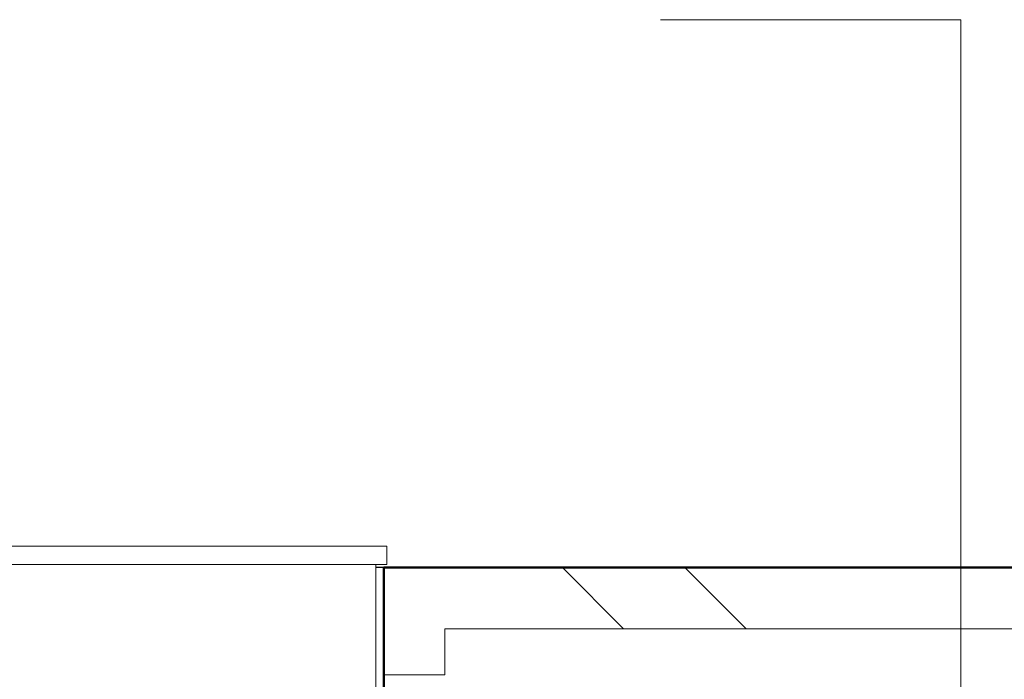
# Model space of a CAD drawing. Header units: millimetres. Extents: x 3625 to 171676, y -65096 to 217166.
# Tile 348 of 656: x 64929 to 66537, y 36396 to 37474. Entities that reach past the tile are written whole.
import ezdxf

# ---------------------------------------------------------------- set-up
doc = ezdxf.new("R2010")
doc.units = ezdxf.units.MM
for name, color, linetype, lineweight in [('A-CLNG-IDEN', 6, 'Continuous', 18), ('A-GLAZ', 6, 'Continuous', 18), ('A-WALL', 2, 'Continuous', 25), ('A-WALL-PATT', 2, 'Continuous', 50)]:
    doc.layers.add(name, color=color, linetype=linetype, lineweight=lineweight)

# ---------------------------------------------------------------- blocks, each defined once
blk = doc.blocks.new('31_KA_Houten kozijn metselwerkgevel met draaiend deel verdieping - 31_KA_Houten kozijn metselwerkgevel met draaiend deel verdieping-12073447-Plotview plafond eerste Verdieping - 1 op 100')
at = {"layer": 'A-GLAZ', "lineweight": 25}
for points in [[(212.1, 420), (-656.5, 420), (-656.5, 150), (656.5, 150), (656.5, 420), (645.9, 420)], [(212.1, 150), (-656.5, 150), (-656.5, 94.9), (656.5, 94.9), (656.5, 150), (645.9, 150)]]:
    blk.add_hatch(color=256, dxfattribs=at).paths.add_polyline_path(points, flags=0)
at = {"layer": 'A-GLAZ'}
for p, q in [((-656.5, 420), (-656.5, 150)), ((-656.5, 420), (656.5, 420)), ((656.5, 150), (656.5, 420)), ((-656.5, 150), (-656.5, 94.9)), ((656.5, 150), (-656.5, 150)), ((656.5, 150), (656.5, 94.9)), ((-688.5, -180.1), (-688.5, 94.9)), ((688.5, 94.9), (-688.5, 94.9)), ((688.5, 94.9), (688.5, -180.1)), ((-706.5, -180.1), (-706.5, -180.1)), ((-706.5, -180.1), (-706.5, -210.1)), ((-706.5, -180.1), (706.5, -180.1)), ((706.5, -210.1), (706.5, -180.1)), ((706.5, -180.1), (706.5, -180.1)), ((706.5, -210.1), (-706.5, -210.1))]:
    blk.add_line(p, q, dxfattribs=at)

msp = doc.modelspace()

# ---------------------------------------------------------------- hatches: boundary and pattern name
at = {"layer": 'A-WALL-PATT', "lineweight": 18}
h = msp.add_hatch(dxfattribs=at)
h.set_pattern_fill('FP_5', color=256, angle=-45, style=0, pattern_type=2)
h.set_pattern_definition([(315, (46955.4, -7e-11), (-565.685, -565.685), []), (315, (47155.4, -7e-11), (-565.685, -565.685), [])])
h.paths.add_polyline_path([(51287.2, 36403.2), (51287.2, 36578.2), (51072, 36578.2), (51072, 36478.2), (51187.2, 36478.2), (51187.2, 36403.2)], flags=0)
h.paths.add_polyline_path([(52790.2, 36403.2), (52790.2, 36478.2), (53020.5, 36478.2), (53020.5, 36403.2), (53120.5, 36403.2), (53120.5, 36578.2), (52690.2, 36578.2), (52690.2, 36403.2)], flags=0)
h.paths.add_polyline_path([(54523.5, 36403.2), (54623.5, 36403.2), (54623.5, 36478.2), (54853.9, 36478.2), (54853.9, 36403.2), (54953.9, 36403.2), (54953.9, 36578.2), (54523.5, 36578.2), (54523.5, 36444.4)], flags=0)
h.paths.add_polyline_path([(56687.2, 36403.2), (56787.2, 36403.2), (56787.2, 36578.2), (56356.9, 36578.2), (56356.9, 36403.2), (56456.9, 36403.2), (56456.9, 36478.2), (56687.2, 36478.2), (56687.2, 36444.4)], flags=0)
h.paths.add_polyline_path([(58290.2, 36403.2), (58290.2, 36478.2), (58520.5, 36478.2), (58520.5, 36403.2), (58620.5, 36403.2), (58620.5, 36578.2), (58190.2, 36578.2), (58190.2, 36403.2)], flags=0)
h.paths.add_polyline_path([(60023.5, 36403.2), (60123.5, 36403.2), (60123.5, 36478.2), (60353.9, 36478.2), (60353.9, 36403.2), (60453.9, 36403.2), (60453.9, 36578.2), (60023.5, 36578.2), (60023.5, 36444.4)], flags=0)
h.paths.add_polyline_path([(62187.2, 36403.2), (62287.2, 36403.2), (62287.2, 36578.2), (61856.9, 36578.2), (61856.9, 36403.2), (61956.9, 36403.2), (61956.9, 36478.2), (62187.2, 36478.2), (62187.2, 36444.4)], flags=0)
h.paths.add_polyline_path([(63690.2, 36403.2), (63790.2, 36403.2), (63790.2, 36478.2), (64020.5, 36478.2), (64020.5, 36403.2), (64120.5, 36403.2), (64120.5, 36578.2), (63690.2, 36578.2), (63690.2, 36444.4)], flags=0)
h.paths.add_polyline_path([(65523.5, 36403.2), (65623.5, 36403.2), (65623.5, 36478.2), (67842, 36478.2), (67842, 36578.2), (65523.5, 36578.2), (65523.5, 36444.4)], flags=0)

# ---------------------------------------------------------------- linework, layer by layer
at = {"layer": 'A-CLNG-IDEN'}
for p, q in [((66466, 37473.5), (65975.8, 37473.5)), ((66466, 31066.7), (66466, 37473.5))]:
    msp.add_line(p, q, dxfattribs=at)
at = {"layer": 'A-WALL'}
msp.add_line((65523.5, 36578.2), (65510.5, 36578.2), dxfattribs=at)
at = {"layer": 'A-WALL', "lineweight": 50}
for p, q in [((65523.5, 36228.2), (65523.5, 36578.2)), ((65523.5, 36578.2), (67842, 36578.2))]:
    msp.add_line(p, q, dxfattribs=at)
at = {"layer": 'A-WALL', "lineweight": 18}
for p, q in [((65623.5, 36403.2), (65623.5, 36478.2)), ((65623.5, 36478.2), (67842, 36478.2)), ((65623.5, 36403.2), (65523.5, 36403.2))]:
    msp.add_line(p, q, dxfattribs=at)

# ---------------------------------------------------------------- block references
at = {"layer": 'A-GLAZ', "lineweight": 25, "rotation": 180}
msp.add_blockref('31_KA_Houten kozijn metselwerkgevel met draaiend deel verdieping - 31_KA_Houten kozijn metselwerkgevel met draaiend deel verdieping-12073447-Plotview plafond eerste Verdieping - 1 op 100', (64822, 36403.2), dxfattribs=at)

doc.saveas('drawing.dxf')
